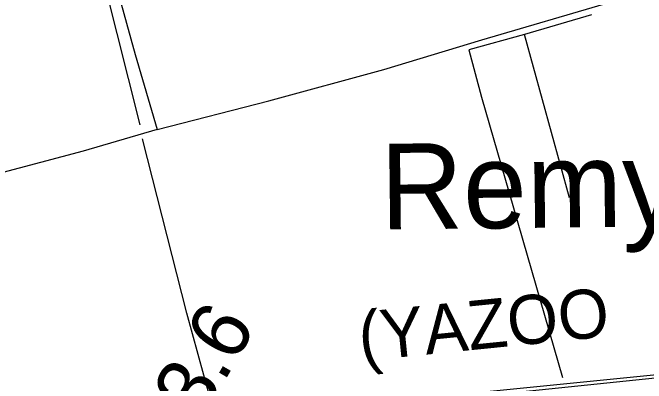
# Model space of a CAD drawing. Extents: x 3445503 to 3483459, y 540493 to 566012.
# Drawn here: x 3468672 to 3469745, y 554201 to 554828 of the extents above; entities that cross this region are included whole.
import ezdxf

# ---------------------------------------------------------------- set-up
doc = ezdxf.new("R2010")
doc.units = 0
for name, color, linetype in [('V-DTCH-CNTR', 7, 'Continuous'), ('V-RAIL-IDEN', 7, 'Continuous'), ('V-RAIL-TRAK', 7, 'Continuous'), ('V-ROAD-CNTR', 7, 'Continuous'), ('V-SURV-IDEN', 7, 'Continuous'), ('V-TOPO-GNAM-IDEN', 7, 'Continuous'), ('V-TOPO-SHOR', 7, 'Continuous')]:
    doc.layers.add(name, color=color, linetype=linetype)

msp = doc.modelspace()

# ---------------------------------------------------------------- linework, layer by layer
at = {"layer": 'V-DTCH-CNTR'}
for points in [[(3468277.4, 555414.6), (3468463.7, 555457.5), (3468674.8, 555510), (3468704.7, 555406.6), (3468747.5, 555241.5), (3468819.1, 554976.1), (3468879.9, 554757.7), (3468917.2, 554630.5), (3468791.5, 554594.2), (3468574.7, 554536.5), (3468484.2, 554513)], [(3468917.2, 554630.5), (3469106.1, 554679.2), (3469300.6, 554732), (3469466.7, 554782.1), (3469686, 554846.6)]]:
    msp.add_lwpolyline(points, dxfattribs=at)
at = {"layer": 'V-RAIL-TRAK'}
msp.add_lwpolyline([(3470910.4, 554331), (3470517.4, 554289.1), (3470419.3, 554279), (3470321.3, 554268.9), (3470223.3, 554258.6), (3470125.3, 554248.2), (3470009.1, 554235.8), (3469892.8, 554223.6), (3469776.6, 554211.7), (3469662, 554199.7), (3469547.4, 554187.8), (3469432.8, 554176.1), (3469318.1, 554164.6), (3469195, 554151.5), (3469071.8, 554138.4), (3468948.7, 554125.5), (3468825.5, 554112.7), (3468737.4, 554103.3), (3468649.3, 554094.1)], dxfattribs=at)
at = {"layer": 'V-ROAD-CNTR'}
msp.add_lwpolyline([(3468138.8, 554033.2), (3468296, 554064.4), (3468789.2, 554118.6), (3469204.1, 554160.3), (3469751.8, 554215.1), (3470124.8, 554253.4), (3470516.2, 554290), (3470698.3, 554312.8), (3470863.5, 554331.1), (3471003.4, 554347.6), (3471107.5, 554365), (3471215, 554386.8), (3471325.3, 554412.7), (3471414.4, 554432.1), (3471545.7, 554474.3), (3471680, 554520), (3471868.9, 554605.8), (3472145.4, 554763.4), (3472596.5, 555045.8), (3473094.6, 555368.2), (3473178, 555426.6), (3473377.1, 555552.8), (3473631.6, 555713.7), (3473954.3, 555918.9)], dxfattribs=at)
at = {"layer": 'V-TOPO-SHOR'}
msp.add_line((3469615.1, 554515.2), (3469538.9, 554791.4), dxfattribs=at)
for points in [[(3468888.4, 554638.5), (3468829.7, 554871.8), (3468725.8, 555263), (3468662, 555498.2), (3468453.8, 555447.5), (3468288.1, 555409.4)], [(3469652.1, 554824.5), (3469538.9, 554791.4), (3469444.6, 554765.3), (3469466, 554685.1), (3469512.9, 554523.2), (3469603.5, 554211.3)], [(3469015, 554145), (3468967.1, 554320.1), (3468892.4, 554614.7)]]:
    msp.add_lwpolyline(points, dxfattribs=at)

# ---------------------------------------------------------------- texts
at = {"layer": 'V-RAIL-IDEN'}
msp.add_text('(YAZOO', height=83, rotation=5.736, dxfattribs=at).set_placement((3469262, 554238.6))
at = {"layer": 'V-SURV-IDEN'}
msp.add_text('3989+43.6', height=100, rotation=59.8315, dxfattribs=at).set_placement((3468765.6, 553747.6))
at = {"layer": 'V-TOPO-GNAM-IDEN'}
msp.add_text('Remy', height=145, rotation=0.6418, dxfattribs=at).set_placement((3469295.6, 554461.3))

doc.saveas('drawing.dxf')
